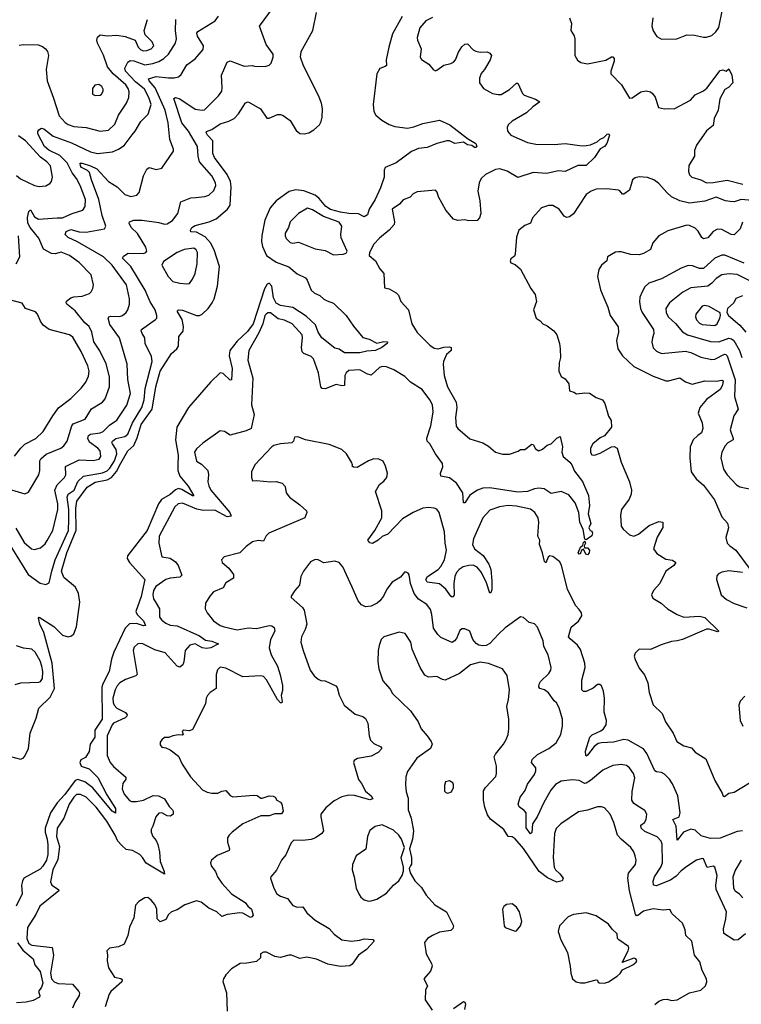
# Model space of a CAD drawing. Extents: x 2057697 to 2160550, y 827490 to 1016834.
# Tile 425 of 509: x 2114368 to 2119535, y 981533 to 988582. Entities that reach past the tile are written whole.
import ezdxf

# ---------------------------------------------------------------- set-up
doc = ezdxf.new("R2010")
doc.units = 0

msp = doc.modelspace()

# ---------------------------------------------------------------- linework, layer by layer
at = {"layer": '0CON20XD'}
for points in [[(2114255, 984891.5), (2114429.4, 984609.4), (2114515, 984548.6), (2114555, 984538.6), (2114580, 984550), (2114597.8, 984635), (2114623.2, 984715), (2114717.2, 984925), (2114719.8, 985005), (2114719.1, 985075), (2114709, 985165), (2114715.2, 985184.8), (2114758.1, 985215), (2114785.2, 985275), (2114825.8, 985314.2), (2114962.1, 985337.9), (2114995, 985352.6), (2115015, 985370.7), (2115047.7, 985425), (2115063.1, 985475), (2115060.2, 985505), (2115032.7, 985545), (2115028.2, 985555), (2115031.8, 985565), (2115056.5, 985583.5), (2115120.6, 985599.4), (2115143.8, 985615), (2115176, 985695), (2115243, 985805), (2115259.1, 985860.9), (2115267.9, 985942.1), (2115317.9, 986135), (2115311.5, 986171.5), (2115267.1, 986265), (2115264.5, 986305), (2115245, 986336), (2115237.8, 986355), (2115241.1, 986365), (2115340.8, 986435), (2115349.4, 986445), (2115351.1, 986465), (2115338, 986505), (2115302.5, 986562.5), (2115265.8, 986645), (2115164.7, 986815), (2115105.6, 986875), (2115111.2, 986888.8), (2115145, 986910), (2115255, 986908), (2115272.5, 986915), (2115278.8, 986925), (2115270.8, 986955), (2115211.8, 987051.8), (2115165.6, 987095), (2115152, 987125), (2115153.8, 987135), (2115185, 987147.7), (2115245, 987147.5), (2115365, 987130.9), (2115405, 987119.4), (2115425, 987121.1), (2115461.4, 987145), (2115500.6, 987195), (2115521.5, 987278.5), (2115595, 987307.1), (2115630.6, 987310.6), (2115695, 987315.8), (2115723.3, 987325), (2115759.7, 987360.3), (2115772, 987395), (2115770, 987415), (2115744.4, 987465), (2115655.3, 987565.3), (2115645.9, 987605), (2115641.2, 987675), (2115576.2, 987785), (2115529, 987845), (2115472.4, 988017.6), (2115484.4, 988025.6), (2115515, 988016), (2115625, 987942.9), (2115675, 987934.4), (2115692.6, 987937.4), (2115791.7, 988038.3), (2115815, 988071.2), (2115818.9, 988095), (2115814.4, 988185), (2115855, 988278), (2115875, 988288), (2115975, 988250), (2116034.1, 988254.1), (2116049.2, 988249.2), (2116125, 988246.2), (2116155, 988258), (2116168.3, 988271.7), (2116184.2, 988315), (2116184, 988335), (2116133.7, 988403.7), (2116084.4, 988535), (2116185, 988672)], [(2114267, 983317), (2114375, 983288.5), (2114392.9, 983295), (2114405, 983308.9), (2114431.3, 983365), (2114442.3, 983475), (2114487.2, 983582.8), (2114505, 983653.8), (2114587.6, 983732.4), (2114618.3, 983795), (2114601.2, 983975), (2114540.6, 984195), (2114511.8, 984255), (2114502.6, 984297.4), (2114506.7, 984305), (2114613, 984237), (2114675, 984176.7), (2114715, 984164.8), (2114738.8, 984171.2), (2114755.2, 984184.8), (2114775.2, 984235), (2114798, 984412), (2114790.2, 984475), (2114768.8, 984518.8), (2114685, 984588), (2114666.9, 984635), (2114705, 984766.5), (2114772.4, 984927.6), (2114770.5, 985085), (2114778.6, 985135), (2114852.5, 985235), (2114909.4, 985270.6), (2114995, 985287.3), (2115024.8, 985305), (2115062.1, 985347.9), (2115093.4, 985406.6), (2115143.6, 985495), (2115185.9, 985534.1), (2115210.5, 985589.5), (2115237.1, 985685), (2115317.4, 985795), (2115344.4, 985955), (2115375, 986065.4), (2115456.4, 986193.6), (2115493.3, 986225), (2115506.2, 986245), (2115506.9, 986315), (2115538.7, 986351.3), (2115542.3, 986385), (2115532.4, 986435), (2115496, 986495), (2115505.8, 986504.2), (2115535, 986502.5), (2115635, 986463.9), (2115655, 986465.3), (2115674.4, 986475), (2115717.7, 986515), (2115746.9, 986555), (2115760.8, 986585), (2115784.4, 986674.4), (2115799.6, 986815), (2115761.4, 986935), (2115735.8, 986985), (2115697.2, 987027.2), (2115635, 987060.8), (2115595, 987064.2), (2115591.9, 987075), (2115600, 987095), (2115625, 987110), (2115725, 987134.2), (2115775, 987157), (2115857.3, 987225), (2115876.2, 987253.8), (2115883.5, 987385), (2115878.6, 987425), (2115854.8, 987475), (2115763, 987595), (2115752.3, 987625), (2115750.5, 987715), (2115713.8, 987755), (2115703.5, 987775), (2115706.9, 987783.1), (2115745, 987795.3), (2115805, 987836.6), (2115866, 987855), (2115903.8, 987876.2), (2115935, 987907.5), (2115985, 987987.5), (2116005, 987994.3), (2116093.3, 987945), (2116138.2, 987878.2), (2116155, 987876.7), (2116215, 987903.6), (2116235, 987904.2), (2116255, 987895.8), (2116305, 987860.8), (2116348.3, 987788.3), (2116375, 987767.3), (2116404.7, 987765.3), (2116437.9, 987772.1), (2116475, 987792.9), (2116515, 987830), (2116527.6, 987852.4), (2116534.5, 987885), (2116537, 987945), (2116529.2, 987985), (2116509.1, 988039.1), (2116401.3, 988251.3), (2116378.8, 988315), (2116383.2, 988355), (2116466.2, 988505), (2116492.9, 988635)], [(2118901.5, 988595), (2118895.6, 988535), (2118903.4, 988503.4), (2118931.3, 988461.3), (2118965, 988441.9), (2119074.4, 988445.6), (2119145, 988473.8), (2119200.7, 988470.7), (2119265, 988456.7), (2119287, 988457), (2119325, 988468.8), (2119353.8, 988495), (2119374.3, 988525.7), (2119400.6, 988655)], [(2114245.8, 985235), (2114405, 985188), (2114430.9, 985199.1), (2114506.4, 985325), (2114513.6, 985355), (2114513.8, 985425), (2114520.7, 985439.3), (2114558.7, 985471.3), (2114662.5, 985515), (2114685, 985530.5), (2114707.3, 985565), (2114742.1, 985675), (2114751.4, 985688.6), (2114837.1, 985722.9), (2114883.4, 985796.6), (2114960.8, 985845), (2114981.4, 985868.6), (2115012.3, 985955), (2115010.6, 986025), (2114987.6, 986117.6), (2114942.4, 986212.4), (2114899.6, 986275), (2114884.6, 986345), (2114866.5, 986385), (2114835, 986412.2), (2114765, 986498.5), (2114705.8, 986545), (2114701.9, 986555), (2114703.8, 986566.2), (2114735, 986590.6), (2114755, 986597.8), (2114815, 986602.5), (2114867.1, 986622.9), (2114880, 986635), (2114892.3, 986657.7), (2114897.5, 986685), (2114880.6, 986755), (2114794.4, 986845), (2114724, 986895), (2114665, 986916.9), (2114623, 986907), (2114595, 986908.4), (2114539.2, 986939.2), (2114505, 987018.2), (2114443, 987095), (2114426.5, 987125), (2114425, 987166.7), (2114435, 987210), (2114445, 987221.2), (2114475, 987172.2), (2114503.8, 987155), (2114636.7, 987163.3), (2114675, 987163.8), (2114745, 987195.5), (2114821.1, 987218.9), (2114837.8, 987245), (2114838.5, 987295), (2114801.6, 987395), (2114775.3, 987445), (2114744.3, 987485), (2114708.5, 987558.5), (2114655, 987609.3), (2114578, 987648), (2114546.9, 987675), (2114498.1, 987765), (2114497.7, 987782.3), (2114505.2, 987794.8), (2114525, 987805.4), (2114542, 987802), (2114607.4, 987747.4), (2114740.3, 987700.3), (2114876.3, 987636.3), (2114925, 987624.1), (2115033.1, 987636.9), (2115075, 987654.4), (2115117.1, 987682.9), (2115172.8, 987757.2), (2115196.4, 987785), (2115235.9, 987854.1), (2115288.9, 987905), (2115309, 987975), (2115294.2, 988025), (2115262.3, 988085), (2115197, 988137), (2115125.9, 988215), (2115121.8, 988235), (2115142.8, 988277.2), (2115160.6, 988289.4), (2115185, 988288.1), (2115265, 988259.8), (2115321.7, 988268.3), (2115365, 988284.1), (2115401.5, 988305), (2115433.1, 988335), (2115483.1, 988415), (2115491.1, 988445), (2115484.5, 988505), (2115485.4, 988585)], [(2114340.8, 984940.8), (2114400.1, 984840.1), (2114452, 984795), (2114475, 984788.9), (2114518, 984802), (2114550.2, 984829.8), (2114565.4, 984854.6), (2114606.2, 984925), (2114641.2, 985075), (2114641.2, 985115), (2114620.9, 985215), (2114637.9, 985252.1), (2114688.1, 985305), (2114699.5, 985325), (2114696.4, 985383.6), (2114795, 985430.4), (2114895, 985425.5), (2114937.5, 985435), (2114950, 985455), (2114945.5, 985495), (2114927.8, 985515), (2114868.7, 985558.7), (2114857.3, 985585), (2114860.9, 985605), (2114875, 985615.3), (2114945, 985624.1), (2114965, 985634.5), (2115011.2, 985678.8), (2115063.6, 985716.4), (2115135, 985822.5), (2115162.5, 985905), (2115143.6, 986006.4), (2115138.9, 986115), (2115083.1, 986305), (2115015, 986400), (2115003.1, 986445), (2115006.2, 986455), (2115020.8, 986459.2), (2115082.5, 986457.5), (2115105, 986463.9), (2115130.6, 986485), (2115143.3, 986505), (2115154.5, 986545), (2115154.5, 986585), (2115133.8, 986685), (2115029.4, 986825), (2114969.4, 986885), (2114783.1, 986993.1), (2114715, 987023.6), (2114693.6, 987045), (2114700.4, 987065), (2114735, 987080.8), (2114795, 987064.7), (2114845, 987061), (2114976.2, 987085), (2114984.5, 987105), (2114959.4, 987179.4), (2114935.2, 987295), (2114881.5, 987435), (2114867.5, 987487.5), (2114855, 987502.3), (2114810, 987525), (2114802.7, 987535), (2114802.5, 987555), (2114815, 987556.4), (2114875, 987537), (2114920.9, 987515), (2115004.5, 987425), (2115066, 987386), (2115120.3, 987330.3), (2115165, 987317.5), (2115206.7, 987325), (2115224.3, 987345.7), (2115254.4, 987465), (2115278.3, 987511.7), (2115296.1, 987523.9), (2115345, 987510.8), (2115385, 987520), (2115469.3, 987640.7), (2115469.4, 987655), (2115444.6, 987724.6), (2115432.3, 987845), (2115411.2, 987935), (2115338.5, 988095), (2115295.3, 988145), (2115290.2, 988159.8), (2115345, 988174.8), (2115435, 988165.3), (2115475, 988165.5), (2115506.3, 988173.7), (2115525, 988190), (2115565, 988260), (2115625, 988301.4), (2115682.1, 988367.9), (2115683.5, 988395), (2115641.3, 988465), (2115636.4, 988485), (2115645, 988498.5), (2115768.8, 988575), (2115792.1, 988607.9)], [(2117106.7, 988605), (2117038.9, 988481.1), (2117010.5, 988385), (2116993.6, 988295), (2116994.4, 988255), (2116985, 988246.5), (2116946, 988234), (2116926.7, 988195), (2116898.9, 987975), (2116904.4, 987925), (2116918.9, 987898.9), (2116962.5, 987862.5), (2117015, 987831.5), (2117055, 987817.9), (2117145, 987806.1), (2117191.2, 987815), (2117255, 987838.9), (2117375, 987863.7), (2117449.5, 987829.5), (2117575, 987731.4), (2117635, 987696.9), (2117642.5, 987675), (2117635, 987667.5), (2117625, 987668.6), (2117605, 987681.4), (2117575, 987686.9), (2117545.4, 987705.4), (2117485, 987696.9), (2117446, 987716), (2117426, 987716), (2117355, 987696.6), (2117285, 987668.2), (2117225, 987660), (2117175, 987637.8), (2117063, 987557), (2116985.3, 987524.7), (2116978.1, 987505), (2116978, 987455), (2116951.4, 987378.6), (2116913.9, 987295), (2116871.6, 987225), (2116859.1, 987185), (2116835, 987170), (2116795, 987192.7), (2116725, 987194.8), (2116665.9, 987204.1), (2116595, 987224.2), (2116560.2, 987245), (2116513.1, 987303.1), (2116485.1, 987325.1), (2116403.8, 987356.2), (2116345, 987364.7), (2116298.8, 987351.2), (2116205, 987284.4), (2116162.5, 987235), (2116122.5, 987147.5), (2116101.5, 987038.5), (2116099.6, 986995), (2116107.5, 986957.5), (2116135, 986894.1), (2116205, 986847.4), (2116295, 986812.5), (2116355, 986763.1), (2116414, 986734), (2116427.1, 986717.1), (2116455.5, 986645), (2116478.5, 986625), (2116517.2, 986607.2), (2116545, 986581.2), (2116569.6, 986570.4), (2116615, 986552.7), (2116706.4, 986465), (2116758.2, 986388.2), (2116825, 986307.5), (2116870, 986295), (2116925, 986267.1), (2116975, 986279.2), (2117002.5, 986275), (2116998.8, 986265), (2116961.2, 986235), (2116915, 986214.4), (2116855, 986209.6), (2116805, 986196.9), (2116695, 986197.4), (2116655, 986224.1), (2116625, 986231.4), (2116530.8, 986305), (2116505.7, 986345), (2116487.6, 986397.6), (2116419.4, 986459.4), (2116325, 986521.1), (2116235, 986535.6), (2116205, 986553.5), (2116185, 986590), (2116172.7, 986675), (2116155, 986695.9), (2116140.5, 986689.5), (2116120.7, 986655), (2116040.8, 986405), (2115999.7, 986350.3), (2115925, 986281.4), (2115871.9, 986215), (2115868.1, 986175), (2115889.3, 986085), (2115886.2, 986003.8), (2115875, 986001.9), (2115825, 986050), (2115805, 986054.3), (2115735, 985988.2), (2115577.8, 985805), (2115492.8, 985665), (2115484.5, 985575.5), (2115502.7, 985465), (2115500.5, 985389.5), (2115501.2, 985355), (2115515, 985313.5), (2115575, 985243.8), (2115616.2, 985173.8), (2115605, 985173.2), (2115529.2, 985219.2), (2115505, 985224.8), (2115485, 985216.9), (2115445, 985183.7), (2115383.8, 985146.2), (2115362.3, 985115), (2115280, 984925), (2115140.4, 984745), (2115139, 984725), (2115154.3, 984695), (2115265.4, 984575), (2115238, 984452), (2115199.2, 984345), (2115209.2, 984325), (2115255, 984278.8), (2115270, 984245), (2115255, 984243.2), (2115205, 984260.4), (2115155, 984256.4), (2115123.9, 984226.1), (2115043.4, 984055), (2115026.1, 984005), (2115009.7, 983915), (2114963.5, 983826.5), (2114957, 983803), (2114959.7, 983575), (2114906.1, 983495), (2114905.6, 983445), (2114873.7, 983395), (2114865, 983342.2), (2114839.5, 983300.5), (2114805.9, 983284.1), (2114798.1, 983265), (2114807.8, 983237.8), (2114865, 983219.4), (2114927.6, 983157.6), (2114992.6, 983032.6), (2115054, 982935), (2115055, 982902.5), (2115030.3, 982915), (2114891.8, 983081.8), (2114835, 983125.6), (2114785, 983143.6), (2114765, 983135.7), (2114691.5, 983035), (2114637.9, 982975), (2114589.8, 982905), (2114550.9, 982795), (2114551, 982765), (2114565.7, 982715), (2114570.2, 982675), (2114570.3, 982605), (2114560.6, 982565), (2114535, 982521.2), (2114515, 982500), (2114398.8, 982435), (2114387.5, 982415), (2114382.5, 982385), (2114386.9, 982325), (2114343.3, 982236.7)], [(2117325, 988598.8), (2117276, 988575), (2117232.9, 988525), (2117214, 988455), (2117216, 988435), (2117243.8, 988375), (2117236.7, 988315), (2117245, 988297.5), (2117297.5, 988265), (2117330, 988225), (2117345, 988217.5), (2117355, 988220), (2117405, 988256.2), (2117455, 988268), (2117475, 988278.8), (2117490, 988295), (2117510.9, 988349.1), (2117535, 988387.5), (2117555, 988407.5), (2117575, 988410), (2117615, 988366.7), (2117635, 988356.2), (2117665, 988350), (2117715, 988353.3), (2117735, 988343.3), (2117745.8, 988325.8), (2117738, 988295), (2117697.5, 988225), (2117673.8, 988196.2), (2117661.9, 988165), (2117661.2, 988131.2), (2117689.5, 988089.5), (2117754.3, 988054.3), (2117795, 988045.7), (2117815, 988047.8), (2117875, 988081.9), (2117925, 988127.5), (2117935, 988127.5), (2117969.2, 988055), (2117981.7, 988041.7), (2118062.6, 988012.6), (2118093.3, 987995), (2118041.8, 987958.2), (2117996.9, 987915), (2117894, 987856), (2117865, 987828.8), (2117859.5, 987810.5), (2117862, 987785), (2117884, 987755), (2118005, 987703.3), (2118065, 987691.5), (2118195, 987689.6), (2118275, 987695.9), (2118395, 987679.2), (2118425, 987680.9), (2118455, 987686.8), (2118502.6, 987707.4), (2118525, 987726.9), (2118550.9, 987739.1), (2118575, 987763.3), (2118586.7, 987765), (2118592.5, 987755), (2118572.5, 987695), (2118556.7, 987675), (2118525, 987658), (2118483.6, 987596.4), (2118425, 987538), (2118365, 987538.1), (2118275, 987496.7), (2118225, 987501.4), (2118142.2, 987482.2), (2118045, 987489.5), (2117935, 987451.8), (2117858.5, 987498.5), (2117807.5, 987515), (2117775, 987509.2), (2117703.3, 987475), (2117672, 987445), (2117657.5, 987415), (2117649.5, 987355), (2117662.9, 987285), (2117669.5, 987195), (2117661.4, 987165), (2117644.1, 987145.9), (2117585, 987143.3), (2117555, 987150), (2117505, 987144), (2117475, 987153.8), (2117419.1, 987219.1), (2117366.2, 987315), (2117357.9, 987347.9), (2117345, 987361.2), (2117215, 987350), (2117186.7, 987335), (2117165, 987310.8), (2117115, 987292), (2117087.9, 987262.1), (2117036.2, 987225), (2117051.9, 987135), (2117049.2, 987115), (2117014.4, 987075.6), (2116945, 987018.6), (2116904.2, 986975), (2116874, 986915), (2116870, 986895), (2116916.2, 986855), (2116947.7, 986797.7), (2116976, 986765), (2116981.7, 986661.7), (2117015, 986656.2), (2117065, 986627.5), (2117081.3, 986611.3), (2117098.6, 986565), (2117153.1, 986505), (2117176.5, 986405), (2117213.7, 986343.7), (2117305, 986252.9), (2117335, 986231.8), (2117365, 986226.8), (2117405, 986237.9), (2117445, 986240.8), (2117458, 986235), (2117458.8, 986215), (2117424.4, 986185), (2117403.6, 986136.4), (2117401.3, 986115), (2117407.6, 986035), (2117432.8, 985955), (2117493.2, 985843.2), (2117497.6, 985805), (2117488.2, 985735), (2117493.1, 985673.1), (2117505, 985655.8), (2117591.3, 985581.3), (2117685, 985552.3), (2117725, 985528.2), (2117775, 985485.5), (2117825, 985471.5), (2117875, 985472.9), (2117937.1, 985492.9), (2117955, 985506), (2117985.8, 985504.2), (2118035, 985543.3), (2118045, 985540), (2118060.7, 985510.7), (2118086.4, 985496.4), (2118113, 985507), (2118145, 985536.2), (2118175, 985546), (2118213.8, 985586.2), (2118238.3, 985598.3), (2118254, 985525), (2118251.2, 985485), (2118258.8, 985455), (2118307.5, 985415), (2118322.5, 985395), (2118339.8, 985349.8), (2118397.5, 985275), (2118441.1, 985175), (2118448.5, 985105), (2118440, 985045), (2118457.5, 984975), (2118444.1, 984944.1), (2118452.5, 984925), (2118465, 984920), (2118470, 984905), (2118465, 984887.5), (2118425, 984857.5), (2118413.8, 984863.8), (2118402, 984932), (2118380, 984985), (2118371.1, 985055), (2118345, 985123.3), (2118300.8, 985180.8), (2118245, 985204.4), (2118175, 985190), (2118122.9, 985222.9), (2118085, 985229.3), (2118055, 985224.7), (2118003.8, 985205), (2117935, 985198.9), (2117735, 985229.8), (2117685, 985227.2), (2117646.4, 985213.6), (2117592.4, 985177.6), (2117555, 985124), (2117545, 985123.3), (2117541.1, 985195), (2117496.9, 985265), (2117445, 985303.5), (2117383.3, 985315), (2117381.4, 985335), (2117399.1, 985380.9), (2117396.1, 985405), (2117344.8, 985474.8), (2117305.9, 985545), (2117285.8, 985565.8), (2117284.2, 985585.8), (2117313.4, 985675), (2117325, 985743.8), (2117329.7, 985775), (2117323.2, 985825), (2117305, 985861.1), (2117249.2, 985935), (2117167.2, 985987.2), (2117125, 986026.7), (2117046.4, 986075), (2116995, 986096.4), (2116965, 986099.3), (2116945, 986092.9), (2116885, 986037.5), (2116855, 986046.9), (2116805, 986076.5), (2116725, 986070.8), (2116706.2, 986055), (2116697.5, 986035), (2116695, 985964.3), (2116675, 985960.8), (2116635, 985969.4), (2116555, 985938.6), (2116535, 985942.5), (2116525.8, 985955), (2116509.1, 986055), (2116471.9, 986155), (2116455, 986170.8), (2116402.4, 986192.4), (2116390.8, 986205), (2116386.9, 986235), (2116394.5, 986305), (2116390, 986325), (2116319.2, 986405), (2116265, 986430), (2116219.6, 986439.6), (2116165, 986484.2), (2116145.8, 986484.2), (2116133.8, 986475), (2116124.5, 986465), (2116108.5, 986405), (2116080.5, 986339.5), (2116009.5, 986215), (2116002.3, 986145), (2116038.2, 986015), (2116027.5, 985825), (2116046.4, 985755), (2116025, 985655.7), (2115990.9, 985639.1), (2115875, 985607.5), (2115835, 985633.8), (2115805, 985638.8), (2115679.7, 985550.3), (2115635, 985510), (2115621.2, 985485), (2115635, 985422.5), (2115670.3, 985400.3), (2115715.7, 985355), (2115720, 985325), (2115716.4, 985273.6), (2115721.8, 985245), (2115737.9, 985215), (2115874.2, 985055), (2115882, 985028), (2115855, 985023.1), (2115765, 985071.4), (2115685, 985069.4), (2115637.5, 985077.5), (2115535, 985120.9), (2115503.6, 985116.4), (2115478.2, 985095), (2115368.2, 984885), (2115364.4, 984835), (2115385, 984737.5), (2115445, 984727.1), (2115485, 984700), (2115503.1, 984675), (2115528.8, 984605), (2115515, 984592), (2115445, 984584.7), (2115415, 984575.3), (2115343.9, 984525), (2115325.9, 984495), (2115322.9, 984465), (2115327.3, 984435), (2115346, 984406), (2115370.6, 984365), (2115369.4, 984305), (2115385, 984284.3), (2115415, 984261.1), (2115445, 984248.2), (2115495, 984243.6), (2115655, 984170.2), (2115699.4, 984139.4), (2115745, 984132.7), (2115792.5, 984115), (2115736, 984085), (2115705, 984080.6), (2115675, 984084.1), (2115625, 984113.5), (2115585.7, 984104.3), (2115553.1, 984066.9), (2115544.2, 983985), (2115535.6, 983964.4), (2115515, 983946), (2115495, 983954.2), (2115410.5, 984050.5), (2115335, 984070), (2115245, 984115.7), (2115215, 984114.2), (2115189.1, 984090.9), (2115181.4, 984065), (2115209.2, 983895), (2115200, 983885), (2115125, 983857.8), (2115086.2, 983833.8), (2115066.6, 983813.4), (2115051.5, 983785), (2115035.5, 983725), (2115037.3, 983695), (2115045.6, 983675), (2115065, 983653.5), (2115125, 983621.1), (2115138.1, 983605), (2115135.6, 983595), (2115122.5, 983585), (2115040.8, 983545), (2115030.9, 983535), (2114994.6, 983455), (2114995.8, 983315), (2115015.7, 983265), (2115039.2, 983235), (2115129.1, 983159.1), (2115127.5, 983145), (2115107.1, 983115), (2115103.3, 983075), (2115117.2, 983037.2), (2115155, 982991.4), (2115170, 982985), (2115205.5, 982985.5), (2115255, 982995.3), (2115325, 983028.1), (2115361.2, 983025), (2115404.6, 983004.6), (2115438.6, 982948.6), (2115462, 982925), (2115468, 982915), (2115466.2, 982895), (2115449.1, 982880.9), (2115425, 982882.9), (2115385, 982904.4), (2115365, 982901.1), (2115343.6, 982875), (2115320.8, 982809.2), (2115309.4, 982785), (2115309.5, 982765), (2115321.1, 982735), (2115345.8, 982705.7), (2115358.1, 982678.1), (2115370.5, 982625), (2115374.7, 982555), (2115403.8, 982485), (2115405, 982464), (2115273.4, 982543.4), (2115247.5, 982585), (2115227.5, 982605), (2115175, 982634.5), (2115131.7, 982641.7), (2115099.5, 982669.5), (2115070.8, 982700.8), (2115053.2, 982745), (2114992.9, 982845), (2114915, 982944.6), (2114845, 983015.5), (2114805, 983035.4), (2114775, 983034.5), (2114755, 983016.7), (2114723.2, 982965), (2114683.8, 982866.2), (2114636.4, 982795), (2114631.7, 982735), (2114652.6, 982662.6), (2114641.1, 982568.9), (2114606.1, 982495), (2114589.4, 982409.4), (2114598, 982385), (2114645.5, 982355.5), (2114648, 982345), (2114512, 982235), (2114484.2, 982175), (2114425, 982082), (2114419.3, 982005), (2114435, 981967.5), (2114455, 981955.3), (2114599.9, 981939.9), (2114611.4, 981885), (2114587.9, 981755), (2114595.2, 981715), (2114615, 981694.3), (2114645, 981681.1), (2114747.5, 981677.5), (2114791.5, 981625), (2114796.7, 981615), (2114793.3, 981595), (2114762.5, 981545), (2114747.5, 981505)], [(2115278.1, 988361.9), (2115308.9, 988375), (2115327.9, 988395), (2115317.3, 988425), (2115268, 988475), (2115260.8, 988505), (2115283.3, 988585)], [(2118306.2, 988595), (2118320, 988555), (2118313.8, 988505), (2118337.7, 988467.7), (2118343.3, 988445), (2118343.8, 988325), (2118362.3, 988292.3), (2118386.1, 988276.1), (2118435, 988265.7), (2118565, 988292.5), (2118605, 988316), (2118615.8, 988315.8), (2118623.8, 988305), (2118624.2, 988285), (2118600.8, 988215), (2118602, 988195), (2118678.6, 988115), (2118735, 988020), (2118755, 988022.5), (2118815, 988066), (2118855, 988072), (2118885, 988066.2), (2118900, 988055), (2118917.7, 988027.7), (2118943.6, 987953.6), (2118985, 987943.3), (2119015, 987946.7), (2119055, 987943.8), (2119172.6, 988007.4), (2119205.4, 988044.6), (2119265, 988073.6), (2119288.1, 988091.9), (2119385, 988219.4), (2119404.2, 988224.2), (2119426.7, 988213.3), (2119445, 988230), (2119466.4, 988186.4), (2119475, 988130), (2119443, 988097), (2119417, 988083), (2119382.5, 988015), (2119369.4, 987935), (2119342.2, 987875), (2119334.4, 987825.6), (2119285, 987786.9), (2119215.7, 987685), (2119201.2, 987645), (2119201.2, 987605), (2119160.4, 987539.6), (2119157.7, 987495), (2119165, 987472.5), (2119181.4, 987455), (2119245, 987436.9), (2119285, 987415.4), (2119335, 987416.4), (2119435, 987433.3), (2119545.6, 987405.6)], [(2114365, 988399.2), (2114395, 988404.3), (2114501.7, 988401.7), (2114531.3, 988391.3), (2114553.6, 988373.6), (2114567.1, 988355), (2114575.6, 988325), (2114557.8, 988225), (2114564.4, 988145), (2114609.8, 988019.8), (2114650, 987895), (2114695, 987845.7), (2114715, 987832.7), (2114755, 987817.7), (2114845, 987811.5), (2114945, 987785.5), (2115005, 987791.1), (2115048.5, 987835), (2115075, 987899.2), (2115132.5, 987985), (2115149.5, 988025), (2115151.6, 988065), (2115145, 988090.6), (2115128.6, 988115), (2115036.9, 988195), (2114997.5, 988245), (2114969.5, 988329.5), (2114926.1, 988415), (2114921.5, 988435), (2114925, 988458), (2114945, 988472.9), (2114995, 988467.9), (2115065, 988471.9), (2115123.1, 988463.1), (2115195.6, 988435.6), (2115216.9, 988385), (2115235.9, 988365.9), (2115255, 988359.4), (2115278.1, 988361.9)], [(2114909.3, 988039.3), (2114945, 988042), (2114955, 988048.8), (2114965, 988070), (2114965.6, 988085), (2114955.8, 988105), (2114935, 988118), (2114907.3, 988112.7), (2114890.3, 988089.7), (2114889.3, 988049.3), (2114909.3, 988039.3)], [(2114345, 987465.8), (2114375, 987444.2), (2114475, 987395.5), (2114508.7, 987388.7), (2114555, 987392.5), (2114585, 987408.8), (2114597, 987423), (2114602.5, 987455), (2114589.1, 987535), (2114563.8, 987565), (2114517.3, 987597.3), (2114410, 987715), (2114360.5, 987750.5)], [(2119665, 987283.3), (2119535, 987294.7), (2119485, 987279.5), (2119455, 987280.9), (2119423.3, 987285), (2119355, 987312.5), (2119273.9, 987283.9), (2119165, 987270), (2119095, 987285.3), (2119036.7, 987315), (2119001.5, 987345), (2118945, 987410), (2118908.8, 987435), (2118863.2, 987453.2), (2118805, 987457.1), (2118775, 987449.2), (2118756.2, 987435), (2118735, 987362.5), (2118695, 987333.8), (2118685, 987332.5), (2118665, 987358), (2118655, 987360.8), (2118572.4, 987372.4), (2118495, 987368.9), (2118460, 987355), (2118425, 987331.4), (2118374.5, 987255), (2118335, 987192.5), (2118305, 987171.2), (2118285, 987166.2), (2118265.8, 987175.8), (2118231.2, 987225), (2118185, 987252.9), (2118155, 987253.3), (2118105.7, 987234.3), (2118040, 987165), (2118025, 987126.7), (2117985, 987108.8), (2117942, 987075), (2117925.8, 987025), (2117917, 986903), (2117910.8, 986889.2), (2117885, 986870), (2117881.1, 986855), (2117885, 986842), (2117915, 986828.8), (2117955, 986796.7), (2118027.3, 986657.3), (2118060, 986615), (2118070, 986565), (2118046.7, 986505), (2118066.4, 986446.4), (2118095, 986426.7), (2118114.2, 986404.2), (2118145, 986390), (2118192.5, 986355), (2118213.8, 986325), (2118234, 986265), (2118239.2, 986225), (2118240, 986165), (2118230, 986125), (2118228, 986065), (2118245, 986027.5), (2118275, 986010), (2118300, 985975), (2118304.3, 985924.3), (2118336, 985916), (2118355, 985903.3), (2118415, 985911.9), (2118447.5, 985907.5), (2118495, 985878.5), (2118540.8, 985860.8), (2118559.1, 985835), (2118583.8, 985745), (2118602.5, 985712.5), (2118605.8, 985665), (2118555.8, 985604.2), (2118525, 985588.9), (2118471.1, 985545), (2118456.7, 985515), (2118454.5, 985484.5), (2118465, 985468), (2118485, 985465.7), (2118525, 985478.9), (2118605, 985523.1), (2118625.6, 985525.6), (2118646.2, 985515), (2118674.5, 985414.5), (2118734.4, 985274.4), (2118750, 985215), (2118745.6, 985184.4), (2118731.2, 985148.8), (2118678, 985075), (2118670, 985035), (2118675.9, 984955.9), (2118688.8, 984935), (2118735, 984894.4), (2118765, 984885.6), (2118799.8, 984900.2), (2118875, 984962.2), (2118945, 984990), (2118973.3, 984985), (2118972.3, 984947.7), (2118932.4, 984877.6), (2118905.8, 984795), (2118930.7, 984760.7), (2118995, 984719.2), (2119042.9, 984712.9), (2119066.7, 984695), (2119052, 984675), (2118994.5, 984635), (2118951.2, 984545), (2118906.7, 984495), (2118892.5, 984465), (2118900.7, 984440.7), (2118962.5, 984405), (2119006.7, 984365), (2119075, 984324.4), (2119123.3, 984305), (2119235, 984311.2), (2119273.2, 984303.2), (2119373.8, 984205), (2119365, 984199.2), (2119305, 984219.1), (2119285, 984220), (2119114.1, 984145.9), (2119075, 984134.5), (2119035, 984131.5), (2118962.6, 984107.4), (2118885, 984072.5), (2118805, 984076.2), (2118775, 984047.5), (2118769.2, 984025), (2118775, 984002.5), (2118805, 983940), (2118842.4, 983892.4), (2118865.7, 983835), (2118874.5, 983765), (2118905, 983676), (2118967.5, 983615), (2118992.5, 983555), (2119047.1, 983475), (2119074.3, 983415), (2119124, 983384), (2119178.2, 983368.2), (2119205, 983337.3), (2119280.4, 983290.4), (2119344.7, 983134.7), (2119398.8, 983045), (2119405, 983022.5), (2119415, 983020), (2119445.6, 983044.4), (2119485, 983052.9), (2119595, 983117.5)], [(2116615, 986900), (2116685, 986904.2), (2116705, 986910), (2116712.5, 986925), (2116670.9, 987020.9), (2116667.2, 987045), (2116674.4, 987105), (2116655, 987131.8), (2116542.6, 987172.6), (2116465, 987221.1), (2116428, 987232), (2116365, 987194), (2116304.2, 987135), (2116294, 987095), (2116270, 987055), (2116268.8, 987035), (2116276.2, 987015), (2116305, 986986.2), (2116325, 986982.5), (2116365, 986990), (2116485, 986940.8), (2116555, 986930.8), (2116615, 986900)], [(2119545, 987132.5), (2119527.1, 987085), (2119485, 987041.9), (2119463.8, 987045), (2119395, 987080.9), (2119365, 987083.6), (2119335, 987065.5), (2119295, 987021.1), (2119265, 987012.9), (2119252.8, 987022.8), (2119227.4, 987067.4), (2119205, 987089.2), (2119165, 987109.2), (2119145, 987112.5), (2119008.3, 987071.7), (2118944, 987035), (2118902.5, 986985), (2118885, 986936.7), (2118835, 986907.5), (2118805, 986899.2), (2118745, 986900.8), (2118675, 986921.2), (2118655, 986921.2), (2118635, 986918.8), (2118577.5, 986885), (2118572, 986855), (2118534.5, 986825.5), (2118515.7, 986795), (2118505.7, 986745), (2118527.3, 986647.3), (2118551.4, 986591.4)], [(2114343.1, 986835), (2114370, 986885), (2114359.6, 987035)], [(2115565, 986690.6), (2115585, 986694.3), (2115606.4, 986723.6), (2115624.5, 986765.5), (2115640, 986835), (2115641.9, 986915), (2115632.5, 986935), (2115615, 986947.8), (2115545, 986936.2), (2115495, 986915.3), (2115398.3, 986851.7), (2115386, 986825), (2115430.9, 986745), (2115465, 986707.3), (2115514.2, 986695.8), (2115565, 986690.6)], [(2119555, 986840.3), (2119416.4, 986896.4), (2119395, 986897.5), (2119345.2, 986874.8), (2119265, 986801.8), (2119235, 986800.4), (2119185, 986820.9), (2119155, 986822.5), (2119105, 986804.5), (2118962.9, 986727.1), (2118874, 986695), (2118845, 986669.2), (2118824.4, 986635), (2118809.5, 986595), (2118806.8, 986563.2), (2118813.1, 986515), (2118824.4, 986485), (2118905.5, 986365), (2118909.6, 986335), (2118900, 986305), (2118895.5, 986274.5), (2118905, 986232), (2118928.3, 986208.3), (2118965, 986191.5), (2119135, 986210.4), (2119175, 986200.4), (2119246.4, 986166.4), (2119325, 986148.5), (2119345, 986152.7), (2119415, 986187.3), (2119425, 986186.4), (2119435, 986175.6), (2119490.4, 986005), (2119487.5, 985885), (2119513.8, 985795), (2119483, 985747), (2119454.6, 985645), (2119477.7, 985585), (2119476.5, 985575), (2119438, 985552), (2119419.3, 985530.7), (2119396.7, 985485), (2119387.7, 985445), (2119408.5, 985365), (2119434.7, 985324.7), (2119501.9, 985251.9), (2119525, 985238.9), (2119615, 985219.3)], [(2119615, 986702.4), (2119505, 986757.1), (2119447.7, 986762.3), (2119395, 986755.4), (2119355, 986728.9), (2119324.4, 986695.6), (2119295, 986675.4), (2119175, 986661.8), (2119117.7, 986632.3), (2119020, 986555), (2118995.6, 986514.4), (2118997.9, 986485), (2119012.7, 986455), (2119065, 986406.4), (2119115, 986347.7), (2119148.9, 986325), (2119315, 986277.5), (2119375, 986275.3), (2119445, 986302.2), (2119465, 986298.1), (2119481, 986285), (2119521.4, 986215), (2119538.9, 986165)], [(2118551.4, 986591.4), (2118580.8, 986525), (2118595.8, 986465), (2118654.1, 986384.1), (2118656.9, 986345), (2118641.1, 986285), (2118652.2, 986225), (2118684.4, 986175), (2118765, 986100), (2118905, 986031.2), (2118995, 985997.3), (2119015, 985997.3), (2119095, 986017.8), (2119135, 985989.4), (2119184, 985974), (2119275, 985997.6), (2119355, 985995.5), (2119395, 986002.5), (2119405, 985995.7), (2119401.3, 985965), (2119384.7, 985935.3), (2119286.2, 985863.8), (2119239.1, 985805), (2119227.5, 985765), (2119255.6, 985695), (2119260.6, 985655), (2119249.2, 985625), (2119223.6, 985606.4), (2119190, 985575), (2119170, 985525), (2119167.5, 985445), (2119176, 985345), (2119212.9, 985295), (2119265, 985249.2), (2119344.2, 985145), (2119395, 985023.3), (2119436.8, 984976.8), (2119444.2, 984945), (2119424.2, 984875), (2119434.2, 984835), (2119452, 984815), (2119495.7, 984785), (2119598, 984645)], [(2119543.8, 986606.2), (2119495, 986585.7), (2119480.8, 986555), (2119436.2, 986515), (2119432.5, 986485), (2119443.3, 986465), (2119525, 986394.4), (2119567.9, 986345)], [(2114332.1, 985457.9), (2114375.8, 985515), (2114406.1, 985543.9), (2114483.1, 985585), (2114537.1, 985632.9), (2114605, 985745.8), (2114646.9, 985803.1), (2114735, 985870), (2114808.9, 985945), (2114841.7, 985988.3), (2114860.2, 986029.8), (2114866.8, 986065), (2114857.5, 986105), (2114807.9, 986207.9), (2114749.6, 986309.6), (2114725, 986326.8), (2114578.8, 986365), (2114535.8, 986395), (2114518.1, 986425), (2114496.1, 986475), (2114481.5, 986491.5), (2114411.2, 986515), (2114385, 986552), (2114295.9, 986575.9)], [(2119345, 986393.9), (2119361.9, 986405), (2119382, 986445), (2119387.5, 986465), (2119383.6, 986483.6), (2119305, 986528.5), (2119275, 986535.4), (2119255, 986530.4), (2119209.5, 986475), (2119206.4, 986455), (2119214.1, 986434.1), (2119235, 986410.5), (2119255, 986400.4), (2119345, 986393.9)], [(2117253.9, 985086.1), (2117185.3, 985054.7), (2117110.4, 985009.6), (2117005, 984900), (2116965, 984882.5), (2116935, 984856), (2116895, 984833.3), (2116875, 984836.7), (2116860, 984855), (2116911.4, 984925), (2116961.5, 985015), (2116960.4, 985065), (2116916.2, 985205), (2116944, 985255), (2116975, 985278.8), (2116996.2, 985305), (2117001.2, 985335), (2116988.8, 985385), (2116970.7, 985420.7), (2116940, 985435), (2116905, 985438), (2116866.7, 985425), (2116785, 985377.5), (2116758.3, 985378.3), (2116750, 985385), (2116752.5, 985395), (2116743.3, 985415), (2116708.8, 985475), (2116675, 985506), (2116585, 985541.2), (2116415, 985573.3), (2116360, 985595), (2116337, 985593), (2116330, 985565), (2116316.4, 985553.6), (2116235, 985545.8), (2116187.5, 985535), (2116173.3, 985525), (2116052, 985395), (2116028.8, 985345), (2116027.5, 985305), (2116035, 985280), (2116065, 985283.8), (2116165, 985273.8), (2116205, 985276.7), (2116247.5, 985265), (2116269.5, 985239.5), (2116277.5, 985195), (2116300, 985165), (2116375, 985110), (2116421.2, 985065), (2116424, 985055), (2116410, 985015), (2116151.2, 984905), (2116132.2, 984887.8), (2116115, 984850), (2116075, 984852.9), (2116035, 984844.3), (2115988.9, 984811.1), (2115945, 984764.2), (2115832.5, 984737.5), (2115813.3, 984715), (2115818.8, 984695), (2115865.5, 984655.5), (2115899.4, 984609.4), (2115898.8, 984585), (2115845, 984550), (2115826.2, 984515), (2115756.2, 984485), (2115729.2, 984455), (2115698.6, 984405), (2115697.5, 984365), (2115710.8, 984335), (2115755, 984278), (2115803.8, 984245), (2115833.3, 984235), (2115925, 984213.3), (2116005, 984229.4), (2116065, 984223.8), (2116155, 984245.4), (2116172.8, 984242.8), (2116190.3, 984230.3), (2116195.5, 984205), (2116165.4, 984145), (2116155.4, 984085), (2116170, 984035), (2116215.4, 983955), (2116233, 983893), (2116249.1, 983815), (2116249.5, 983780.5), (2116240.8, 983745), (2116248.3, 983701.7), (2116245, 983692.5), (2116235, 983692), (2116215, 983714.2), (2116135.6, 983855.6), (2116115, 983878.8), (2116095, 983883.9), (2115965, 983877.5), (2115845, 983940), (2115804.3, 983945.7), (2115785, 983926.7), (2115774.3, 983895), (2115775.6, 983794.4), (2115731.2, 983765), (2115712.9, 983745), (2115704.4, 983725), (2115700, 983685), (2115605, 983500), (2115585, 983490.8), (2115540, 983495), (2115532.5, 983485), (2115540, 983465), (2115535, 983460), (2115505, 983462.5), (2115465, 983456.2), (2115436.4, 983443.6), (2115405, 983443.3), (2115385, 983427.5), (2115375, 983410), (2115375, 983390), (2115385, 983373.3), (2115415, 983370), (2115446.1, 983356.1), (2115505, 983310), (2115531.7, 983251.7), (2115592, 983162), (2115677.9, 983067.9), (2115711.2, 983051.2), (2115745, 983044.5), (2115787.5, 983045), (2115815, 983058), (2115845, 983064), (2115875, 983028.8), (2115895, 983019.2), (2116045, 983030.6), (2116067.6, 983027.6), (2116095, 983008.8), (2116105, 983008.8), (2116155, 983024.4), (2116182.9, 983022.9), (2116197.5, 983015), (2116210, 982995), (2116235, 982980), (2116245.6, 982965.6), (2116254, 982915), (2116244.2, 982895.8), (2116195, 982895.6), (2116155, 982883.5), (2116095, 982882.1), (2115965.8, 982825), (2115889.2, 982765), (2115868, 982745), (2115857.5, 982725), (2115855.7, 982695), (2115871.2, 982645), (2115867.5, 982635), (2115781.7, 982598.3), (2115742.5, 982565), (2115733.6, 982546.4), (2115738.8, 982525), (2115771.2, 982485), (2115785.8, 982445), (2115815, 982399.2), (2115885.6, 982325), (2115982.9, 982262.9), (2116001.9, 982235), (2116028.9, 982215), (2116039.3, 982170.7), (2116031.7, 982158.3), (2116020, 982155), (2115965, 982185.5), (2115945, 982188.8), (2115855, 982175.5), (2115815, 982161.4), (2115780, 982195), (2115721.9, 982221.9), (2115668.9, 982265), (2115635, 982273.8), (2115550, 982245), (2115495, 982208.2), (2115455, 982194.4), (2115434.4, 982175), (2115415, 982140.8), (2115375, 982124), (2115352, 982145), (2115349.4, 982215), (2115337, 982247), (2115309.7, 982279.7), (2115285, 982297.5), (2115265, 982296.2), (2115221.2, 982268.8), (2115198.3, 982241.7), (2115185, 982152.5), (2115154.2, 982085), (2115142, 982025), (2115116.1, 981963.9), (2115075, 981944.4), (2115012.5, 981935), (2114991.2, 981915), (2114996.7, 981885), (2114994, 981845), (2115004.1, 981794.1), (2115046.8, 981726.8), (2115093, 981717), (2115101.2, 981711.2), (2115098.6, 981695), (2115021.5, 981625), (2115010, 981605), (2114980, 981515)], [(2119544.4, 982774.4), (2119505, 982770.8), (2119385, 982721.6), (2119315, 982719), (2119249, 982739), (2119205, 982779.1), (2119175, 982788), (2119121.1, 982765), (2119075, 982707.5), (2119067.9, 982807.9), (2119046, 982855), (2119089.5, 982875), (2119097.4, 982905), (2119081, 983025), (2119042.3, 983112.3), (2119020.3, 983145), (2118985, 983180), (2118965, 983192), (2118927.2, 983197.2), (2118916.9, 983205), (2118858.8, 983328.8), (2118835, 983362.5), (2118725, 983424.6), (2118695, 983430), (2118621.1, 983408.9), (2118534.3, 983405.7), (2118510.3, 983399.7), (2118481.3, 983378.7), (2118435, 983316.2), (2118425, 983310), (2118421.2, 983315), (2118418.9, 983345), (2118451.8, 983445), (2118468, 983462), (2118530.2, 983489.8), (2118548.6, 983505), (2118566.6, 983533.4), (2118570.8, 983565), (2118554.4, 983625), (2118555.4, 983725), (2118548.9, 983775), (2118535, 983813.3), (2118522.3, 983822.3), (2118505, 983823.8), (2118474.4, 983795.6), (2118425, 983773.1), (2118405, 983772.5), (2118393.5, 983783.5), (2118392.8, 983852.8), (2118416.2, 983945), (2118414.6, 983975), (2118385, 984072.5), (2118361.9, 984105), (2118309.2, 984149.2), (2118298.8, 984165), (2118317.9, 984232.1), (2118368.8, 984275), (2118393.8, 984315), (2118390, 984335), (2118375, 984360), (2118347.8, 984387.8), (2118290, 984505), (2118247.5, 984675), (2118235, 984702), (2118185, 984740), (2118165, 984743.8), (2118151.4, 984735), (2118135, 984693.3), (2118125, 984703.3), (2118112.5, 984765), (2118090, 984825), (2118092.5, 984855), (2118079.2, 984885), (2118086.5, 984985), (2118080.6, 985015), (2118058.1, 985055), (2118025, 985078.5), (2117925, 985100.4), (2117865, 985103.8), (2117805, 985095.5), (2117735, 985070), (2117684.2, 985015), (2117617.3, 984865), (2117610.4, 984825), (2117625, 984794.4), (2117686.1, 984746.1), (2117727.1, 984685), (2117740.8, 984645), (2117749.7, 984565), (2117749.6, 984505), (2117745, 984483.3), (2117735, 984476.2), (2117711.5, 984551.5), (2117675.8, 984625), (2117645, 984661.6), (2117615, 984676.1), (2117584.3, 984675.7), (2117544.2, 984665), (2117514.3, 984645.7), (2117496.4, 984623.6), (2117483.3, 984595), (2117476.7, 984545), (2117478.5, 984465), (2117475, 984453.3), (2117465, 984448.8), (2117455, 984454), (2117420, 984505), (2117374.6, 984544.6), (2117285, 984555.7), (2117275.5, 984575), (2117287.9, 984595), (2117363.6, 984645), (2117385, 984666.7), (2117410, 984715), (2117425.3, 984785.3), (2117414.5, 984835), (2117410, 984915), (2117372.9, 985055), (2117355, 985077.5), (2117335, 985085.7), (2117295, 985091.1), (2117253.9, 985086.1)], [(2118435, 984750), (2118422, 984755), (2118405, 984792.5), (2118393.3, 984786.7), (2118380.7, 984759.3), (2118375, 984756.7), (2118366.7, 984765), (2118384.2, 984805), (2118400, 984820), (2118405, 984840), (2118415, 984850), (2118418.8, 984835), (2118410, 984815), (2118411.7, 984801.7), (2118435, 984800), (2118448, 984785), (2118446.2, 984765), (2118435, 984750)], [(2119407.1, 982072.9), (2119425.4, 982145), (2119428.5, 982195), (2119355.6, 982355), (2119352.2, 982385), (2119363.3, 982455), (2119346.9, 982515), (2119335, 982522.9), (2119291.4, 982511.4), (2119263.6, 982573.6), (2119255, 982576.2), (2119214.3, 982565.7), (2119145, 982519.2), (2119105, 982488.1), (2119069.8, 982450.2), (2119027.3, 982422.7), (2118925, 982382.2), (2118906.9, 982386.9), (2118905.4, 982415.4), (2118913.6, 982445), (2118960, 982515), (2118971.1, 982545), (2118968.7, 982678.7), (2118960.4, 982700.4), (2118933.2, 982733.2), (2118845, 982770), (2118818.8, 982795), (2118815.6, 982815), (2118841.5, 982835), (2118853.8, 982855), (2118857.8, 982895), (2118845, 982920), (2118805.4, 982945.4), (2118765, 982970), (2118751.4, 982995), (2118753.8, 983056.2), (2118773.5, 983153.5), (2118764.3, 983185), (2118735.5, 983225.5), (2118713.2, 983243.2), (2118675, 983250), (2118615, 983243.1), (2118545, 983208.6), (2118455.3, 983134.7), (2118425, 983117.1), (2118415, 983114.6), (2118374.3, 983134.3), (2118325, 983140.5), (2118245, 983130), (2118205, 983106.5), (2118171.2, 983065), (2118121.8, 982978.2), (2118073.3, 982875), (2118040.4, 982825), (2118035, 982762.5), (2118025, 982753.3), (2117995, 982796), (2117994.1, 982904.1), (2117981.5, 982921.5), (2117945, 982948), (2117937.5, 982965), (2117952.9, 983015), (2117986.7, 983063.3), (2118005, 983108), (2118055, 983178), (2118064.1, 983204.1), (2118065, 983226.7), (2118034.2, 983265), (2118036.9, 983285), (2118075, 983320.9), (2118156, 983365), (2118208.8, 983405), (2118242, 983465), (2118255.8, 983525), (2118254.3, 983575), (2118230.6, 983655), (2118212.1, 983692.1), (2118195, 983706.9), (2118154.2, 983764.2), (2118125, 983783.8), (2118093.8, 983793.8), (2118085.7, 983805), (2118086.9, 983825), (2118096.7, 983845), (2118157.4, 983902.6), (2118170.8, 983925), (2118174.2, 983945), (2118151.4, 984035), (2118122, 984095), (2118116.2, 984135), (2118075, 984232.9), (2118055, 984256), (2118016.4, 984266.4), (2117975, 984302.5), (2117955, 984307.5), (2117845, 984228.9), (2117797.7, 984182.3), (2117734.1, 984115.9), (2117707.4, 984102.6), (2117685, 984099.8), (2117655, 984104.3), (2117635.9, 984115.9), (2117614.1, 984145), (2117591.1, 984205), (2117555, 984222.2), (2117535, 984220.6), (2117519.6, 984210.4), (2117495, 984152.5), (2117482.5, 984135), (2117465.5, 984124.5), (2117385, 984158.9), (2117361.3, 984181.3), (2117332.3, 984225), (2117320, 984325), (2117310.2, 984360.2), (2117283.1, 984395), (2117224.1, 984434.1), (2117192.7, 984475), (2117167.5, 984545), (2117157.5, 984607.5), (2117150, 984620), (2117135, 984626.7), (2117123.9, 984626.1), (2117095, 984591.2), (2117036, 984555), (2116996.9, 984505), (2116973.5, 984455), (2116947.3, 984422.7), (2116926.9, 984405), (2116885, 984383.3), (2116845, 984378.5), (2116815, 984393.1), (2116792.3, 984422.3), (2116748.9, 984518.9), (2116681.2, 984665), (2116656.4, 984696.4), (2116625, 984706.7), (2116545, 984694), (2116505, 984716), (2116485, 984717.5), (2116450.2, 984699.8), (2116400.8, 984635), (2116382.5, 984595), (2116372, 984535), (2116338.8, 984495), (2116312.5, 984455), (2116312.5, 984445), (2116393.8, 984375), (2116404.2, 984355), (2116424.2, 984255), (2116413, 984217), (2116385.9, 984164.1), (2116381.4, 984125), (2116397.1, 984065), (2116449.2, 983925), (2116478, 983885), (2116505, 983862), (2116525, 983852), (2116555, 983849.2), (2116632.1, 983812.1), (2116640.5, 983800.5), (2116655, 983747.5), (2116691.2, 983675), (2116771.4, 983611.4), (2116825, 983594.2), (2116845, 983578.8), (2116860, 983545), (2116870, 983455), (2116880.8, 983425), (2116905, 983400.8), (2116955, 983377.5), (2116962, 983365), (2116935, 983336), (2116885, 983309.2), (2116786.1, 983293.9), (2116762.5, 983277.5), (2116758.8, 983265), (2116793.7, 983143.7), (2116815.7, 983115), (2116845, 983058), (2116885.6, 983025), (2116896.2, 983003.8), (2116875, 982998.1), (2116765, 983027.7), (2116725, 983030), (2116675, 983018.9), (2116621.3, 982988.7), (2116560.8, 982939.2), (2116525.6, 982895), (2116523.8, 982875), (2116543.1, 982775), (2116533, 982757), (2116485.9, 982724.1), (2116455, 982712.9), (2116395, 982705.5), (2116332.4, 982707.6), (2116311.3, 982688.7), (2116298.8, 982658.8), (2116275, 982603.8), (2116244, 982565), (2116206.3, 982493.7), (2116165.8, 982445), (2116164.3, 982435), (2116187.5, 982365), (2116210.8, 982325), (2116235, 982307.1), (2116285, 982291.4), (2116325, 982241.4), (2116355, 982227.5), (2116395, 982230.8), (2116425, 982187.5), (2116485, 982134.3), (2116585, 982075.7), (2116620, 982035), (2116674.6, 981994.6), (2116745, 981985.5), (2116805, 981991.8), (2116835, 982001.8), (2116896.4, 981996.4), (2116905.8, 981985), (2116851.2, 981925), (2116794.6, 981885.4), (2116748.6, 981821.4), (2116731.3, 981808.7), (2116665, 981804.6), (2116575, 981820.4), (2116493.8, 981855), (2116425, 981870.9), (2116375, 981862.1), (2116315, 981884.4), (2116295, 981884.4), (2116235, 981867.1), (2116195, 981875.8), (2116135, 981906), (2116115, 981906.2), (2116092.5, 981895), (2116092.5, 981865), (2116065, 981840), (2115995, 981826.9), (2115947.5, 981825), (2115885, 981786.2), (2115843.3, 981745), (2115826.7, 981715), (2115823.6, 981696.4), (2115850, 981615), (2115853.6, 981483.6)], [(2119545, 984625.7), (2119445, 984635.6), (2119395, 984627.5), (2119372.5, 984615), (2119360.4, 984599.6), (2119358.9, 984575), (2119392, 984465), (2119430.2, 984430.2), (2119485, 984402.9), (2119575, 984370.8)], [(2118915, 981532.5), (2118943.8, 981555), (2118975, 981568.2), (2119005, 981568.9), (2119035, 981560), (2119075, 981566.2), (2119165, 981614.4), (2119246.7, 981635), (2119280, 981665), (2119288.8, 981695), (2119286, 981715), (2119256.2, 981775), (2119237.7, 981837.7), (2119199.2, 981885), (2119182, 981985), (2119138.8, 982025), (2119134, 982065), (2119113.8, 982115), (2119040.3, 982180.3), (2119022.5, 982212.5), (2118975, 982206.9), (2118905, 982217.5), (2118835, 982199.1), (2118795, 982167.8), (2118785, 982167.1), (2118777.3, 982177.3), (2118734, 982345), (2118722.5, 982435), (2118728.6, 982471.4), (2118778.6, 982535), (2118782.9, 982565), (2118775.7, 982595.7), (2118765.8, 982625), (2118745.4, 982655.4), (2118675, 982714.4), (2118648.5, 982745), (2118621.9, 982835), (2118595.6, 982895), (2118555, 982940), (2118535, 982947.8), (2118505, 982946.7), (2118435, 982922.9), (2118369.7, 982910.3), (2118242, 982825), (2118209.3, 982790.7), (2118196.9, 982755), (2118189.1, 982585), (2118194.7, 982515), (2118203.8, 982495), (2118236.1, 982466.1), (2118259.2, 982435), (2118252, 982418), (2118215, 982408.5), (2118148.7, 982438.7), (2118087.2, 982485), (2117975, 982648.2), (2117915, 982716.9), (2117895, 982731.5), (2117865.3, 982735.3), (2117834.7, 982784.7), (2117738.6, 982858.6), (2117718.6, 982888.6), (2117698.9, 982945), (2117690, 982995), (2117688.9, 983061.1), (2117703.8, 983086.2), (2117777.1, 983165), (2117782.9, 983185), (2117782.7, 983237.3), (2117765.8, 983305), (2117774.3, 983325), (2117832.9, 983395), (2117851.1, 983428.9), (2117865.8, 983465), (2117870, 983505), (2117871.4, 983575), (2117855.6, 983665), (2117869.5, 983715), (2117875.5, 983785), (2117858, 983888), (2117824.3, 983934.3), (2117725, 983972.2), (2117665, 983981.5), (2117596, 983964), (2117517.6, 983902.4), (2117415.4, 983854.6), (2117395, 983857.9), (2117355, 983879.4), (2117295, 983874), (2117269.7, 983889.7), (2117235, 983943.8), (2117178.6, 984075), (2117168.1, 984125), (2117127.6, 984187.6), (2117085, 984198), (2116975.7, 984164.3), (2116957.1, 984145), (2116942.3, 984102.3), (2116934, 984065), (2116932.5, 983987.5), (2116940, 983935), (2116969.7, 983849.7), (2117020, 983790), (2117038.3, 983758.3), (2117167.1, 983635), (2117220.8, 983555), (2117242, 983505), (2117286.1, 983456.1), (2117315.6, 983415), (2117321.4, 983395), (2117310.8, 983365), (2117211.4, 983295), (2117145, 983198.8), (2117132.7, 983162.7), (2117130.5, 983105), (2117135.6, 983055), (2117149.5, 983009.5), (2117150.6, 982925), (2117170.9, 982865), (2117187.5, 982775), (2117181.4, 982715), (2117158.8, 982645), (2117174, 982585), (2117173.6, 982536.4), (2117166.7, 982525), (2117157.5, 982505), (2117163.8, 982475), (2117197.7, 982417.7), (2117245, 982368.8), (2117280, 982315), (2117340, 982245), (2117425, 982194.3), (2117474.6, 982095), (2117470.9, 982075), (2117455, 982060.9), (2117375, 982048.5), (2117323.7, 982026.3), (2117288.8, 982005), (2117268, 981975), (2117278, 981895), (2117316.2, 981825), (2117321.2, 981805), (2117310.5, 981769.5), (2117262, 981715), (2117287.5, 981665), (2117273.8, 981635), (2117272, 981565), (2117321.7, 981491.7)], [(2114337, 983823), (2114376, 983834), (2114505, 983838.9), (2114518.6, 983845), (2114532.5, 983865), (2114534.7, 983915.3), (2114527.6, 983955), (2114515, 983992), (2114480, 984055), (2114455, 984075.7), (2114395, 984082.5), (2114345, 984100)], [(2119561.7, 983738.3), (2119527.1, 983702.9), (2119517.5, 983675), (2119526, 983565), (2119546.7, 983525)], [(2117435, 983044), (2117460, 983055), (2117475.6, 983085), (2117475.6, 983105), (2117468.7, 983118.7), (2117445, 983134), (2117417.5, 983125), (2117409.3, 983100.7), (2117410, 983060), (2117419.3, 983049.3), (2117435, 983044)], [(2116865, 982272), (2116885, 982274), (2116925, 982285.8), (2116995, 982328.8), (2117044, 982385), (2117082.3, 982417.7), (2117106.7, 982455), (2117117, 982487), (2117117.5, 982515), (2117098.8, 982585), (2117123.3, 982655), (2117103.1, 982715), (2117082.9, 982745), (2117045, 982780.5), (2116965, 982817.1), (2116913.7, 982806.3), (2116875, 982776.2), (2116858.6, 982735), (2116846.7, 982643.3), (2116778, 982595), (2116751.2, 982535), (2116748, 982495), (2116763.8, 982445), (2116778, 982365), (2116798.8, 982318.8), (2116810.3, 982300.3), (2116835, 982280), (2116865, 982272)], [(2119546, 982295), (2119522.1, 982322.1), (2119491.9, 982341.9), (2119480.7, 982365), (2119477.4, 982445), (2119492.1, 982487.9), (2119537.4, 982565)], [(2117915, 982057.5), (2117925, 982060), (2117954, 982095), (2117963.8, 982125), (2117947.1, 982195), (2117925, 982228.8), (2117905, 982246.2), (2117895, 982251.2), (2117855, 982246.7), (2117835.8, 982234.2), (2117826, 982215), (2117836.7, 982095), (2117845, 982082.5), (2117915, 982057.5)], [(2118555, 981683.3), (2118585, 981693.3), (2118646.7, 981735), (2118667.3, 981752.7), (2118685, 981780), (2118757.5, 981815), (2118782.5, 981835), (2118786.4, 981846.4), (2118779.3, 981859.3), (2118765, 981863.3), (2118683.3, 981833.3), (2118724.4, 981915), (2118730.6, 981935), (2118726.5, 981946.5), (2118658, 981995), (2118650, 982005), (2118647.6, 982037.6), (2118610.6, 982070.6), (2118585, 982106), (2118495.5, 982165.5), (2118425, 982187.8), (2118334.5, 982175.5), (2118295, 982160), (2118234.5, 982095.5), (2118223.8, 982055), (2118243.8, 981995), (2118290, 981905), (2118310.8, 981805), (2118314, 981755), (2118325.9, 981715.9), (2118353.9, 981693.9), (2118385, 981685.7), (2118415, 981686.9), (2118495, 981708.8), (2118506.2, 981706.2), (2118507.5, 981695), (2118516.4, 981686.4), (2118555, 981683.3)], [(2119565, 982037.5), (2119513.8, 981995), (2119485, 981991.4), (2119409.5, 982039.5), (2119407.1, 982072.9)], [(2114353.6, 981973.6), (2114390.5, 981920.5), (2114465, 981858.6), (2114477.5, 981815), (2114515, 981767.1), (2114534.5, 981685.5), (2114525, 981656.7), (2114504, 981625), (2114513.8, 981595), (2114511.2, 981585), (2114465, 981559.4), (2114415, 981548.2), (2114345, 981544.3)], [(2117475, 981503.3), (2117545, 981551.9), (2117555, 981548.6), (2117560.6, 981535), (2117554.4, 981495)]]:
    msp.add_lwpolyline(points, dxfattribs=at)

doc.saveas('drawing.dxf')
